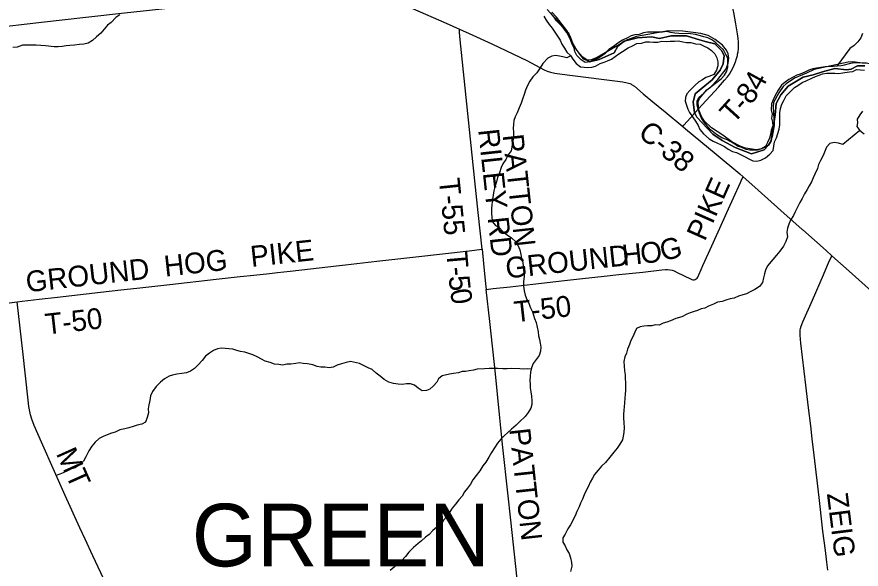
# Model space of a CAD drawing. Extents: x 1584893 to 1934202, y 663575 to 1091909.
# Drawn here: x 1748155 to 1760284, y 926111 to 934048 of the extents above; entities that cross this region are included whole.
import ezdxf

# ---------------------------------------------------------------- set-up
doc = ezdxf.new("R2010")
doc.units = 0
for name, color, linetype in [('GM_X_County_Road', 7, 'Continuous'), ('GM_X_County_Road_Text', 7, 'Continuous'), ('GM_X_Major_River', 7, 'Continuous'), ('GM_X_Minor_River', 7, 'Continuous'), ('GM_X_Section', 7, 'Continuous'), ('GM_X_Township', 7, 'Continuous'), ('GM_X_Township_Road', 7, 'Continuous'), ('GM_X_Township_Road_Text', 7, 'Continuous'), ('GM_X_Township_Text', 7, 'Continuous')]:
    doc.layers.add(name, color=color, linetype=linetype)

msp = doc.modelspace()

# ---------------------------------------------------------------- linework, layer by layer
at = {"layer": 'GM_X_County_Road'}
for points in [[(1747714, 933881), (1747761, 933886), (1748511, 933970), (1749147, 934042), (1749701, 934105), (1750239, 934164), (1750663, 934213), (1751430, 934296), (1751903, 934349), (1752896, 934460), (1752991, 934469), (1753049, 934473), (1753084, 934472), (1753123, 934468), (1753154, 934460), (1753192, 934449), (1753269, 934419), (1753584, 934278), (1753840, 934168), (1754320, 933956), (1754513, 933871)], [(1754513, 933871), (1754651, 933810), (1754979, 933659), (1755291, 933514), (1755482, 933419), (1755728, 933287), (1755773, 933267), (1755819, 933252), (1755883, 933238), (1756061, 933216), (1756859, 933113), (1756924, 933101), (1756941, 933097), (1756960, 933091), (1756973, 933084), (1756986, 933077), (1757028, 933050), (1757154, 932944), (1757293, 932829), (1757470, 932682), (1757721, 932472)], [(1757721, 932472), (1757759, 932440), (1758202, 932074), (1758543, 931791), (1758589, 931750)], [(1758589, 931750), (1758715, 931639), (1759081, 931310), (1759132, 931265)], [(1759132, 931265), (1759437, 930994), (1759444, 930989)], [(1759444, 930989), (1759781, 930689), (1759865, 930613)], [(1759865, 930613), (1760110, 930392), (1760661, 929901)], [(1744155, 929482), (1744594, 929537), (1744676, 929546), (1744757, 929555), (1744920, 929576), (1745409, 929635), (1745731, 929673), (1746256, 929735), (1746565, 929770), (1746826, 929799), (1747087, 929829), (1747226, 929845), (1747364, 929861), (1747788, 929909), (1748048, 929940), (1748158, 929952)], [(1750235, 924184), (1749945, 924802), (1749836, 925041), (1749509, 925739), (1749245, 926304), (1749136, 926543), (1749059, 926706), (1748848, 927169), (1748696, 927514), (1748509, 927934), (1748404, 928174), (1748368, 928266), (1748350, 928328), (1748339, 928376), (1748329, 928447), (1748318, 928538), (1748239, 929240), (1748158, 929952)]]:
    msp.add_lwpolyline(points, dxfattribs=at)
at = {"layer": 'GM_X_Major_River'}
for points in [[(1755726, 934058), (1755761, 934001), (1755802, 933940), (1755847, 933887), (1755884, 933827), (1755923, 933770), (1755960, 933713), (1755985, 933656), (1756022, 933600), (1756058, 933541), (1756109, 933494), (1756144, 933441), (1756191, 933378), (1756254, 933329)], [(1758938, 932244), (1758911, 932186), (1758854, 932151), (1758788, 932134), (1758736, 932133), (1758684, 932134), (1758632, 932141), (1758568, 932170), (1758506, 932189), (1758453, 932226), (1758401, 932255), (1758348, 932284), (1758282, 932309), (1758221, 932346), (1758169, 932385), (1758118, 932426), (1758071, 932481), (1758024, 932540), (1757987, 932603), (1757964, 932663), (1757942, 932722), (1757927, 932780), (1757930, 932840), (1757957, 932892), (1758020, 932945), (1758087, 933012), (1758213, 933110), (1758274, 933159), (1758323, 933211), (1758354, 933270), (1758371, 933328), (1758370, 933390), (1758369, 933455), (1758342, 933509), (1758309, 933574), (1758255, 933621), (1758198, 933676), (1758147, 933713), (1758081, 933746), (1758025, 933763), (1757974, 933778), (1757902, 933795), (1757834, 933806), (1757782, 933811), (1757718, 933804), (1757664, 933811), (1757606, 933814), (1757546, 933823), (1757488, 933836), (1757430, 933827), (1757374, 933830), (1757314, 933829), (1757264, 933830), (1757214, 933827), (1757155, 933820), (1757095, 933795), (1757031, 933788), (1756978, 933774), (1756928, 933749), (1756855, 933712), (1756787, 933669), (1756724, 933624), (1756659, 933577), (1756608, 933524), (1756555, 933485), (1756499, 933451), (1756448, 933432), (1756386, 933403), (1756321, 933394), (1756260, 933433), (1756201, 933493), (1756170, 933551), (1756159, 933601), (1756132, 933658), (1756114, 933708), (1756089, 933761), (1756056, 933826), (1756009, 933885), (1755960, 933938), (1755909, 933989), (1755872, 934045), (1755822, 934104)], [(1756254, 933329), (1756306, 933326), (1756358, 933319), (1756413, 933327), (1756467, 933338), (1756537, 933377), (1756590, 933398), (1756640, 933417), (1756697, 933442), (1756749, 933479), (1756804, 933517), (1756857, 933552), (1756936, 933603), (1756998, 933630), (1757061, 933667), (1757127, 933672), (1757189, 933689), (1757245, 933690), (1757301, 933683), (1757363, 933686), (1757422, 933697), (1757488, 933696), (1757540, 933699), (1757602, 933700), (1757660, 933703), (1757722, 933690), (1757776, 933681), (1757838, 933682), (1757902, 933663), (1757970, 933654), (1758031, 933625), (1758083, 933602), (1758134, 933567), (1758180, 933516), (1758209, 933461), (1758224, 933401), (1758227, 933345), (1758204, 933281), (1758167, 933221), (1758112, 933194), (1758054, 933175), (1758003, 933144), (1757953, 933115), (1757896, 933061), (1757821, 932992), (1757782, 932941), (1757759, 932889), (1757754, 932837), (1757777, 932779), (1757792, 932724), (1757818, 932672), (1757859, 932611), (1757902, 932548), (1757945, 932487), (1757968, 932431), (1758021, 932368), (1758100, 932296), (1758159, 932261), (1758213, 932236), (1758271, 932209), (1758322, 932184), (1758374, 932149), (1758435, 932114), (1758491, 932097), (1758549, 932072), (1758610, 932041), (1758670, 932006), (1758729, 931981), (1758787, 931976), (1758842, 931991), (1758912, 932020), (1758971, 932077), (1759018, 932129), (1759031, 932192), (1759040, 932250), (1759069, 932312), (1759088, 932372), (1759105, 932434), (1759114, 932498), (1759117, 932550), (1759114, 932610), (1759115, 932670), (1759126, 932730), (1759143, 932794), (1759174, 932848), (1759209, 932913), (1759266, 932969), (1759325, 933032), (1759376, 933063), (1759436, 933106), (1759493, 933131), (1759574, 933168), (1759628, 933193), (1759680, 933210), (1759731, 933230), (1759791, 933239), (1759847, 933240), (1759905, 933237), (1759959, 933232), (1760021, 933243), (1760049, 933250)], [(1760021, 933348), (1759995, 933344), (1759933, 933339), (1759883, 933335), (1759825, 933336), (1759769, 933331), (1759706, 933322), (1759644, 933311), (1759588, 933300), (1759531, 933281), (1759475, 933252), (1759410, 933227), (1759358, 933212), (1759306, 933184), (1759243, 933149), (1759192, 933112), (1759138, 933069), (1759094, 932995), (1759045, 932910), (1759018, 932858), (1758995, 932797), (1758990, 932714), (1759005, 932652), (1758996, 932594), (1759009, 932534), (1759014, 932483), (1758993, 932418), (1758982, 932356), (1758969, 932304), (1758938, 932244)], [(1761081, 932788), (1761027, 932769), (1760973, 932764), (1760917, 932777), (1760862, 932794), (1760800, 932819), (1760749, 932866), (1760734, 932916), (1760749, 932978), (1760758, 933038), (1760741, 933088), (1760710, 933143), (1760688, 933195), (1760641, 933254), (1760586, 933291), (1760525, 933322), (1760473, 933349), (1760422, 933368), (1760360, 933381), (1760298, 933384), (1760242, 933387), (1760191, 933386), (1760133, 933379), (1760021, 933348)], [(1760049, 933250), (1760115, 933259), (1760167, 933264), (1760217, 933290), (1760273, 933285), (1760333, 933280)], [(1760303, 932695), (1760264, 932638), (1760225, 932577), (1760232, 932524), (1760223, 932471), (1760264, 932414), (1760328, 932367)]]:
    msp.add_lwpolyline(points, dxfattribs=at)
at = {"layer": 'GM_X_Minor_River'}
for points in [[(1749635, 934076), (1749578, 934039), (1749511, 933968), (1749456, 933927), (1749411, 933871), (1749362, 933816), (1749301, 933761), (1749242, 933710), (1749178, 933671), (1749117, 933656), (1749055, 933649), (1748981, 933644), (1748917, 933635), (1748863, 933632), (1748806, 933623), (1748746, 933616), (1748690, 933617), (1748566, 933631), (1748500, 933636), (1748434, 933643), (1748360, 933640), (1748298, 933641), (1748234, 933640), (1748161, 933615), (1748095, 933606)], [(1760305, 933809), (1760280, 933749), (1760235, 933688), (1760183, 933639), (1760122, 933596), (1759933, 933339)], [(1756114, 933487), (1756054, 933461), (1756000, 933474), (1755949, 933485), (1755895, 933494), (1755842, 933484), (1755782, 933453), (1755713, 933380), (1755673, 933315), (1755626, 933245), (1755567, 933186), (1755522, 933125), (1755489, 933063), (1755462, 932997), (1755445, 932932), (1755418, 932866), (1755399, 932808), (1755372, 932742), (1755343, 932667), (1755314, 932611), (1755293, 932557), (1755288, 932499), (1755283, 932447), (1755288, 932393), (1755289, 932335), (1755280, 932261), (1755269, 932205), (1755254, 932123), (1755213, 932063), (1755179, 931998), (1755138, 931938), (1755113, 931882), (1755088, 931805), (1755059, 931741), (1755044, 931675), (1755023, 931605), (1755006, 931547), (1754997, 931485), (1754990, 931423), (1754977, 931347), (1754972, 931295), (1754973, 931233), (1754976, 931161), (1754987, 931104), (1755030, 931048), (1755085, 931021), (1755137, 930964), (1755200, 930917), (1755261, 930871), (1755324, 930816), (1755350, 930766), (1755380, 930699), (1755393, 930635), (1755404, 930574), (1755422, 930522), (1755429, 930460), (1755437, 930381), (1755442, 930315), (1755435, 930245), (1755434, 930179), (1755445, 930110), (1755456, 930048), (1755483, 929988), (1755512, 929933), (1755531, 929875), (1755564, 929808), (1755589, 929711), (1755614, 929653), (1755631, 929588), (1755644, 929522), (1755649, 929466), (1755662, 929409), (1755675, 929357), (1755682, 929301), (1755679, 929241), (1755660, 929179), (1755617, 929123), (1755572, 929066), (1755547, 929006), (1755534, 928940), (1755531, 928882), (1755524, 928824), (1755529, 928768), (1755530, 928716), (1755539, 928660), (1755548, 928595), (1755555, 928531), (1755552, 928479), (1755539, 928423), (1755500, 928363), (1755457, 928304), (1755378, 928227), (1755327, 928180), (1755262, 928121), (1755209, 928074), (1755154, 928028), (1755110, 927977), (1755061, 927922), (1755017, 927856), (1754972, 927789), (1754937, 927719)], [(1760264, 932414), (1760021, 932212), (1759959, 932235), (1759897, 932244), (1759835, 932229), (1759786, 932176), (1759759, 932106), (1759738, 932054), (1759698, 931983), (1759672, 931925), (1759655, 931869), (1759619, 931786), (1759594, 931734), (1759569, 931678), (1759538, 931619), (1759510, 931567), (1759468, 931507), (1759439, 931440), (1759402, 931378), (1759363, 931305), (1759334, 931245), (1759311, 931193), (1759270, 931128), (1759247, 931070), (1759226, 931010), (1759217, 930956), (1759228, 930888), (1759203, 930822), (1759170, 930753), (1759115, 930683), (1759068, 930624), (1759016, 930561), (1758937, 930468), (1758912, 930408), (1758897, 930354), (1758880, 930296), (1758865, 930230), (1758822, 930171), (1758759, 930132), (1758699, 930101), (1758638, 930068), (1758582, 930053), (1758523, 930035), (1758459, 930006), (1758401, 929995), (1758342, 929976), (1758286, 929957), (1758220, 929946), (1758163, 929919), (1758090, 929890), (1758038, 929863), (1757986, 929854), (1757935, 929829), (1757885, 929813), (1757829, 929792), (1757778, 929773), (1757708, 929738), (1757621, 929712), (1757546, 929679), (1757494, 929660), (1757438, 929644), (1757381, 929615), (1757327, 929622), (1757275, 929609), (1757215, 929608), (1757161, 929605), (1757110, 929592), (1757058, 929569), (1757031, 929515), (1757006, 929449), (1756973, 929398), (1756958, 929340), (1756929, 929270), (1756912, 929216), (1756891, 929160), (1756876, 929096), (1756881, 929026), (1756884, 928960), (1756895, 928902), (1756896, 928852), (1756897, 928791), (1756898, 928733), (1756901, 928677), (1756896, 928627), (1756891, 928569), (1756882, 928503), (1756881, 928445), (1756876, 928393), (1756869, 928333), (1756871, 928283), (1756874, 928214), (1756878, 928144), (1756873, 928076), (1756855, 927968), (1756816, 927905), (1756777, 927847), (1756730, 927790), (1756673, 927719), (1756610, 927643), (1756553, 927592), (1756506, 927533)], [(1755543, 928984), (1755491, 928991), (1755436, 928984), (1755383, 928991), (1755258, 928993), (1755198, 928988), (1755138, 928991), (1755066, 928994), (1755000, 928993), (1754940, 928992), (1754872, 928991), (1754768, 928985), (1754715, 928970), (1754651, 928963), (1754601, 928950), (1754551, 928951), (1754501, 928933), (1754428, 928920), (1754368, 928911), (1754264, 928889), (1754213, 928848), (1754190, 928796), (1754141, 928743), (1754088, 928698), (1754038, 928678), (1753976, 928675), (1753920, 928710), (1753869, 928753), (1753809, 928774), (1753753, 928773), (1753691, 928764), (1753631, 928769), (1753567, 928780), (1753499, 928798), (1753432, 928835), (1753376, 928882), (1753317, 928929), (1753258, 928980), (1753202, 929005), (1753143, 929032), (1753075, 929065), (1752947, 929095), (1752885, 929080), (1752817, 929059), (1752758, 929042), (1752698, 929013), (1752642, 929006), (1752580, 929011), (1752523, 929012), (1752468, 929023), (1752406, 929046), (1752330, 929059), (1752266, 929064), (1752214, 929077), (1752164, 929066), (1752092, 929055), (1752034, 929058), (1751977, 929043), (1751917, 929050), (1751857, 929055), (1751792, 929080), (1751722, 929102), (1751668, 929127), (1751607, 929162), (1751547, 929191), (1751488, 929212), (1751432, 929227), (1751366, 929238), (1751314, 929251), (1751258, 929272), (1751202, 929275), (1751146, 929283), (1751092, 929286), (1751036, 929275), (1750982, 929254), (1750923, 929217), (1750864, 929170), (1750817, 929111), (1750760, 929049), (1750709, 928994), (1750648, 928955), (1750590, 928930), (1750524, 928921), (1750453, 928914), (1750393, 928899), (1750343, 928884), (1750278, 928845), (1750219, 928800), (1750158, 928734), (1750105, 928665), (1750076, 928602), (1750063, 928534), (1750050, 928472), (1750043, 928414), (1750046, 928355), (1750027, 928288), (1750002, 928224), (1749949, 928193), (1749881, 928180), (1749826, 928161), (1749764, 928140)], [(1749764, 928140), (1749706, 928127), (1749635, 928112), (1749569, 928077), (1749512, 928064), (1749452, 928043), (1749395, 928019), (1749339, 927990), (1749280, 927937), (1749233, 927876), (1749188, 927812), (1749144, 927725), (1749111, 927661), (1749052, 927606), (1748990, 927567), (1748939, 927552), (1748881, 927521), (1748822, 927494), (1748772, 927476), (1748719, 927455)], [(1754937, 927719), (1754892, 927648), (1754851, 927594), (1754808, 927523), (1754753, 927458), (1754707, 927392), (1754670, 927331), (1754627, 927275), (1754588, 927220), (1754551, 927160), (1754503, 927107), (1754457, 927042), (1754408, 926986), (1754376, 926933), (1754332, 926869), (1754285, 926812), (1754246, 926752), (1754190, 926715), (1754133, 926664), (1754076, 926607), (1754025, 926568), (1753970, 926515), (1753918, 926481), (1753852, 926422), (1753785, 926355), (1753738, 926292), (1753681, 926229), (1753626, 926187), (1753576, 926140), (1753517, 926091)], [(1756506, 927533), (1756453, 927472), (1756424, 927420), (1756389, 927360), (1756366, 927305), (1756335, 927243), (1756304, 927177), (1756279, 927116), (1756252, 927058), (1756231, 927006), (1756198, 926939), (1756175, 926877), (1756108, 926746), (1756071, 926688), (1756032, 926615), (1755997, 926561), (1755998, 926499), (1756031, 926444), (1756057, 926390), (1756088, 926333), (1756109, 926273), (1756122, 926204), (1756129, 926152), (1756107, 926078)]]:
    msp.add_lwpolyline(points, dxfattribs=at)
at = {"layer": 'GM_X_Section'}
msp.add_lwpolyline([(1760307, 933383), (1760160, 933402), (1760096, 933396), (1759607, 933292), (1759501, 933241), (1759328, 933166), (1759209, 933088), (1759165, 933046), (1759100, 932956), (1759027, 932817), (1759018, 932755), (1759026, 932667), (1759036, 932485), (1759007, 932327), (1758978, 932240), (1758945, 932198), (1758899, 932170), (1758851, 932153), (1758781, 932139), (1758621, 932161), (1758555, 932183), (1758428, 932252), (1758299, 932346), (1758132, 932455), (1758036, 932548), (1757995, 932606), (1757958, 932699), (1757948, 932751), (1757943, 932825), (1757961, 932877), (1758065, 933000), (1758119, 933039), (1758224, 933148), (1758343, 933303), (1758372, 933385), (1758381, 933455), (1758375, 933515), (1758348, 933569), (1758290, 933644), (1758187, 933723), (1758084, 933780), (1757980, 933809), (1757724, 933843), (1757518, 933849), (1757055, 933767), (1756929, 933720), (1756494, 933466), (1756406, 933429), (1756328, 933427), (1756302, 933438), (1756269, 933472), (1756156, 933633), (1756103, 933769), (1756058, 933852), (1755908, 934043), (1755838, 934116)], dxfattribs=at)
at = {"layer": 'GM_X_Township'}
for points in [[(1760335, 933343), (1760233, 933343), (1760141, 933299), (1760076, 933287), (1759908, 933306), (1759731, 933259), (1759596, 933213), (1759452, 933182), (1759236, 933050), (1759132, 932926), (1759062, 932802), (1759048, 932639), (1758992, 932267), (1758953, 932206), (1758893, 932139), (1758707, 932079), (1758475, 932169), (1758288, 932272), (1758155, 932360), (1757925, 932608), (1757890, 932672), (1757871, 932821), (1757901, 932943), (1757987, 933014), (1758146, 933145), (1758258, 933283), (1758303, 933371), (1758318, 933495), (1758276, 933566), (1758181, 933663), (1758045, 933694), (1757916, 933734), (1757776, 933775), (1757553, 933778), (1757388, 933739), (1757272, 933763), (1757073, 933747), (1756880, 933698), (1756788, 933627), (1756735, 933532), (1756521, 933437), (1756383, 933400), (1756288, 933468), (1756200, 933565), (1756122, 933699), (1756080, 933821), (1755775, 934154)], [(1755775, 934154), (1756080, 933821), (1756122, 933699), (1756200, 933565), (1756288, 933468), (1756383, 933400), (1756521, 933437), (1756735, 933532), (1756788, 933627), (1756880, 933698), (1757073, 933747), (1757272, 933763), (1757388, 933739), (1757553, 933778), (1757776, 933775), (1757916, 933734), (1758045, 933694), (1758181, 933663), (1758276, 933566), (1758318, 933495), (1758303, 933371), (1758258, 933283), (1758146, 933145), (1757987, 933014), (1757901, 932943), (1757871, 932821), (1757890, 932672), (1757925, 932608), (1758155, 932360), (1758288, 932272), (1758475, 932169), (1758707, 932079), (1758893, 932139), (1758953, 932206), (1758992, 932267), (1759048, 932639), (1759062, 932802), (1759132, 932926), (1759236, 933050), (1759452, 933182), (1759596, 933213), (1759731, 933259), (1759908, 933306), (1760076, 933287), (1760141, 933299), (1760233, 933343), (1760335, 933343)]]:
    msp.add_lwpolyline(points, dxfattribs=at)
at = {"layer": 'GM_X_Township_Road'}
for points in [[(1758509, 933510), (1758515, 933544), (1758520, 933592), (1758523, 933641), (1758522, 933690), (1758518, 933738), (1758509, 933803), (1758482, 933948), (1758453, 934110), (1758443, 934175), (1758439, 934224), (1758437, 934274), (1758439, 934389), (1758453, 935160), (1758463, 935668), (1758465, 935734), (1758465, 935757)], [(1754839, 930710), (1754782, 931236), (1754734, 931693), (1754518, 933765), (1754515, 933830), (1754513, 933871)], [(1757901, 932674), (1758002, 932785), (1758234, 933040), (1758322, 933137), (1758364, 933188), (1758393, 933227), (1758419, 933268), (1758442, 933311), (1758462, 933356), (1758480, 933401), (1758495, 933448), (1758506, 933495), (1758509, 933510)], [(1757721, 932472), (1757739, 932492), (1757881, 932651), (1757901, 932674)], [(1754899, 930128), (1754996, 930142), (1755241, 930168), (1755567, 930205), (1756022, 930257), (1756283, 930286), (1756593, 930320), (1756804, 930343), (1757146, 930380), (1757423, 930412), (1757472, 930417), (1757504, 930417), (1757536, 930414), (1757567, 930407), (1757598, 930396), (1757642, 930376), (1757834, 930281), (1757850, 930275), (1757866, 930271), (1757884, 930271), (1757901, 930274), (1757916, 930283), (1757929, 930295), (1757938, 930309), (1757953, 930339), (1757985, 930415), (1758012, 930474), (1758093, 930654), (1758255, 931012), (1758356, 931236), (1758449, 931446), (1758550, 931670), (1758571, 931714), (1758589, 931750)], [(1748158, 929952), (1748232, 929961), (1748477, 929989), (1748738, 930019), (1749357, 930089), (1749650, 930124), (1749878, 930149), (1750351, 930203), (1751020, 930277), (1751362, 930315), (1751558, 930336), (1751786, 930362), (1751900, 930375), (1752079, 930395), (1752373, 930427), (1752748, 930470), (1752878, 930485), (1753204, 930522), (1753367, 930540), (1753628, 930570), (1753888, 930600), (1754655, 930686), (1754839, 930710)], [(1754839, 930710), (1754859, 930505), (1754888, 930210), (1754899, 930128)], [(1759807, 926095), (1759793, 926209), (1759771, 926380), (1759735, 926656), (1759694, 927009), (1759680, 927140), (1759611, 927747), (1759581, 927984), (1759560, 928169), (1759530, 928430), (1759489, 928755), (1759420, 929358), (1759410, 929472), (1759407, 929511), (1759410, 929548), (1759413, 929570), (1759422, 929603), (1759446, 929664), (1759587, 929978), (1759741, 930340), (1759826, 930536), (1759848, 930580), (1759865, 930613)], [(1755732, 922354), (1755719, 922460), (1755635, 923226), (1755596, 923585), (1755567, 923862), (1755527, 924237), (1755500, 924482), (1755465, 924808), (1755428, 925134), (1755376, 925640), (1755323, 926146), (1755252, 926815), (1755209, 927206), (1755138, 927859), (1755107, 928141), (1755088, 928332), (1755029, 928919), (1754952, 929670), (1754899, 930128)]]:
    msp.add_lwpolyline(points, dxfattribs=at)

# ---------------------------------------------------------------- texts
at = {"layer": 'GM_X_County_Road_Text'}
for s, rotation, p in [('C-38', 320.0674, (1757062, 932351)), ('MT', 294.1457, (1748713, 927773))]:
    msp.add_text(s, height=300, rotation=rotation, dxfattribs=at).set_placement(p)
at = {"layer": 'GM_X_Township_Road_Text'}
for s, rotation, p in [('4', 61.2022, (1758842, 932964)), ('8', 51.2895, (1758695, 932773)), ('T', 47.8041, (1758449, 932500)), ('-', 48.2246, (1758602, 932668)), ('RILEY RD', 276.1425, (1754782, 932425)), ('PATTON', 276.2259, (1755133, 932349)), ('T-55', 275.9952, (1754215, 931716)), ('PIKE', 66.0364, (1758039, 930812)), ('G', 14.1491, (1757435, 930534)), ('PIKE', 6.1043, (1751525, 930454)), ('GROUND', 6.2343, (1755191, 930287)), ('H', 5.9118, (1756863, 930472)), ('O', 5.8277, (1757126, 930499)), ('HOG', 6.3071, (1750285, 930314)), ('T', 275.0035, (1754324, 930670)), ('GROUND', 6.3923, (1748300, 930089)), ('-', 275.2577, (1754344, 930445)), ('5', 276.196, (1754356, 930317)), ('0', 278.6142, (1754377, 930120)), ('T-50', 6.3798, (1755314, 929657)), ('T-50', 6.3798, (1748578, 929481)), ('PATTON', 276.2633, (1755229, 928123)), ('ZEIG', 277.0881, (1759791, 927195))]:
    msp.add_text(s, height=300, rotation=rotation, dxfattribs=at).set_placement(p)
at = {"layer": 'GM_X_Township_Text'}
msp.add_text('GREEN', height=900, rotation=0, dxfattribs=at).set_placement((1750669, 926150))

doc.saveas('drawing.dxf')
